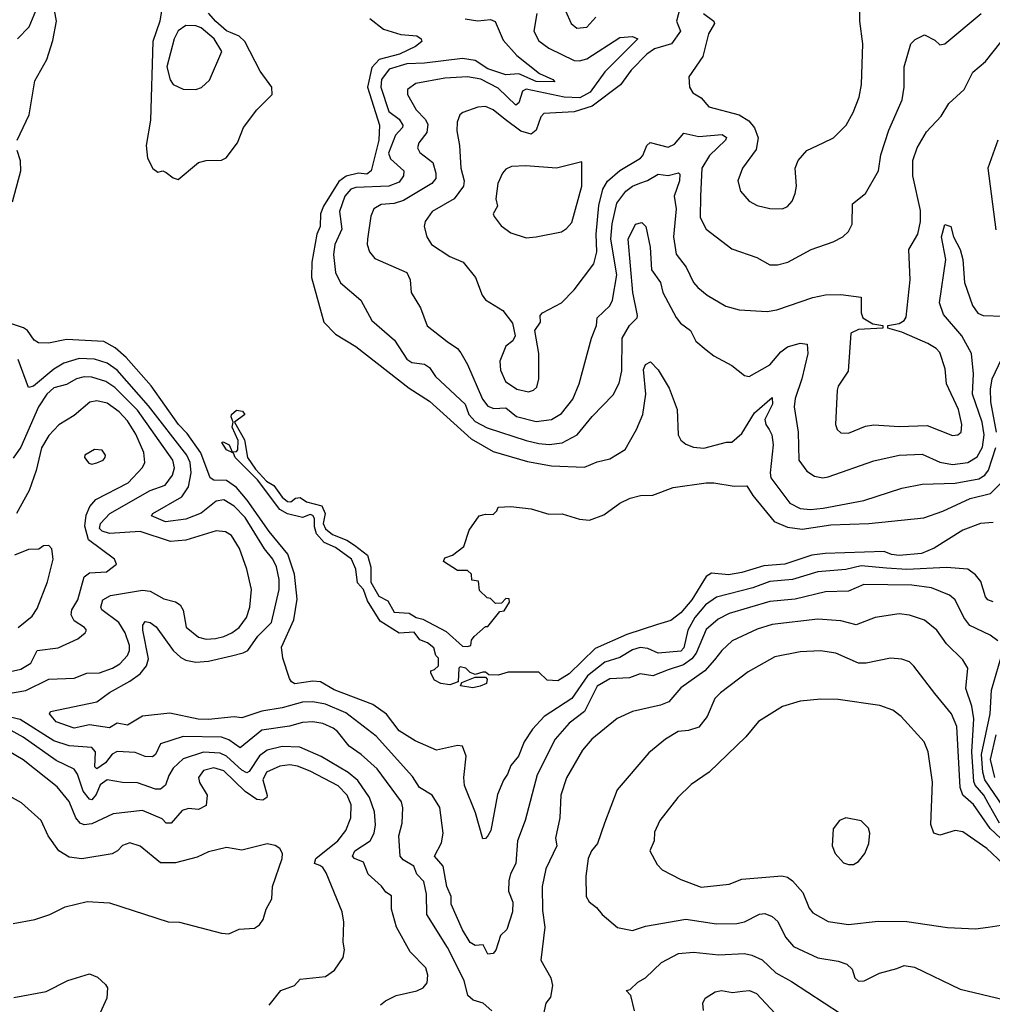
# Model space of a CAD drawing. Extents: x 1552294 to 1694791, y 811929 to 917222.
# Tile 309 of 643: x 1604141 to 1607972, y 899491 to 903370. Entities that reach past the tile are written whole.
import ezdxf

# ---------------------------------------------------------------- set-up
doc = ezdxf.new("R2010")
doc.units = 0

msp = doc.modelspace()

# ---------------------------------------------------------------- linework, layer by layer
at = {"layer": '0CON10XD'}
for points in [[(1604131.5, 903295), (1604177.5, 903342.5), (1604204.5, 903405.5), (1604203.2, 903445), (1604177, 903535), (1604178.9, 903555), (1604223.1, 903586.9), (1604344.5, 903635), (1604361.4, 903655), (1604335, 903666.1), (1604265, 903656.4), (1604195, 903656.5), (1604170.8, 903670.8), (1604142.9, 903712.9), (1604032.5, 903747.5)], [(1604131.1, 902895), (1604177.7, 902995), (1604200.9, 903129.1), (1604247.3, 903212.8), (1604271.1, 903288.9), (1604285.3, 903365), (1604271, 903445)], [(1604705.8, 903445), (1604692.2, 903365), (1604664.5, 903285), (1604655.4, 902975), (1604638.3, 902875), (1604644.4, 902825), (1604665, 902784.5), (1604685, 902770), (1604705, 902774.2), (1604718.2, 902768.2), (1604745, 902746.7), (1604765, 902741.1), (1604845, 902807.1), (1604875, 902815.7), (1604935, 902816.2), (1604954.1, 902825.9), (1604998, 902885), (1605022, 902945), (1605074.6, 903015.4), (1605135.4, 903075), (1605133.6, 903105), (1605087.3, 903167.3), (1605028.1, 903285), (1605005.1, 903305.1), (1604955, 903325.9), (1604913.3, 903363.3), (1604885, 903396.2)], [(1606740.7, 903415), (1606728, 903365), (1606743.2, 903325), (1606708.2, 903275), (1606641.1, 903255), (1606611.3, 903235), (1606548.8, 903171.2), (1606506.5, 903113.5), (1606395, 903030.2), (1606325, 903007), (1606205, 903000.9), (1606192.9, 902987.1), (1606175, 902934.4), (1606155, 902919.4), (1606115, 902931.1), (1606053, 902977), (1606005, 903015.3), (1605975, 903028.2), (1605945, 903025.5), (1605886.7, 903005), (1605874.6, 902995.4), (1605863.4, 902966.6), (1605862.9, 902932.9), (1605873.3, 902875), (1605878.4, 902785), (1605891.7, 902735), (1605889, 902715), (1605851.8, 902665), (1605765, 902614.4), (1605738.1, 902575), (1605734.3, 902555), (1605744.4, 902515), (1605763.3, 902485), (1605835, 902437.5), (1605887.5, 902415), (1605935.8, 902355), (1605962, 902285), (1605975, 902266.7), (1606044.2, 902224.2), (1606081.2, 902175), (1606092.5, 902125), (1606082.5, 902105), (1606055.9, 902084.1), (1606032.2, 902025), (1606035, 901990), (1606054.5, 901945), (1606098.6, 901915), (1606145, 901903.8), (1606165, 901910.6), (1606177.6, 901922.4), (1606185.4, 901954.6), (1606185.7, 902055), (1606170, 902145), (1606191.7, 902178.3), (1606191.2, 902205), (1606200, 902215), (1606275, 902254.4), (1606325, 902305.8), (1606402, 902408), (1606413.8, 902455), (1606410.7, 902525), (1606421.6, 902638.4), (1606438, 902702), (1606456.2, 902733.8), (1606505, 902776.4), (1606585.4, 902825), (1606595.3, 902835), (1606610.5, 902875), (1606623.5, 902886.5), (1606695, 902867.6), (1606720.1, 902879.9), (1606756.5, 902923.5), (1606815, 902910), (1606907.8, 902917.8), (1606925, 902906), (1606920.9, 902895), (1606857.9, 902835), (1606827.6, 902785), (1606821.9, 902675), (1606821.4, 902591.4), (1606845, 902544.4), (1606945, 902467.5), (1607043.6, 902433.6), (1607095, 902404.4), (1607125, 902404.4), (1607166.2, 902415), (1607258, 902465), (1607345, 902495.5), (1607382.5, 902515), (1607404.7, 902535.3), (1607420, 902565), (1607421.4, 902645), (1607471.9, 902685), (1607523.2, 902775), (1607532.7, 902837.3), (1607564, 902935), (1607617.1, 903055), (1607624.6, 903105), (1607623.8, 903185), (1607650, 903275), (1607667.4, 903292.6), (1607705, 903310), (1607745, 903289.4), (1607765, 903271.4), (1607784.6, 903275.4), (1607927.3, 903395)], [(1606290.4, 903405), (1606312.2, 903355), (1606335, 903337.1), (1606375, 903341.1), (1606409.7, 903380.3)], [(1606833.9, 903395), (1606874.5, 903365), (1606877.5, 903355), (1606853.3, 903315), (1606831.1, 903225), (1606776.2, 903145), (1606778.8, 903105), (1606791.7, 903081.7), (1606825, 903062.5), (1606855, 903027.1), (1606975, 902995.9), (1607012.3, 902972.3), (1607034.4, 902944.4), (1607048.7, 902905), (1607041.5, 902858.5), (1606988.1, 902785), (1606968.6, 902735), (1606979.4, 902695), (1607014.2, 902655), (1607045, 902638.1), (1607095, 902626.9), (1607145, 902624.4), (1607165, 902634.2), (1607182.9, 902655), (1607195.7, 902685), (1607200, 902715), (1607195.7, 902785), (1607207.5, 902815), (1607241.2, 902855), (1607305, 902885.7), (1607345.4, 902904.6), (1607395.4, 902954.6), (1607423.3, 903005), (1607446.5, 903065), (1607456.7, 903115), (1607461.1, 903275), (1607449.6, 903365), (1607450, 903415)], [(1605895, 903373.2), (1605944.8, 903365.3), (1605995, 903370.4), (1606013.3, 903363.3), (1606045, 903290), (1606098.9, 903228.9), (1606187.9, 903157.9), (1606240, 903135), (1606248, 903125), (1606175, 903127.4), (1606106.4, 903156.4), (1606055, 903152.5), (1605985, 903176.6), (1605935, 903209.2), (1605885, 903217.3), (1605735, 903198.8), (1605665, 903196.9), (1605596.6, 903175), (1605565.2, 903135), (1605563.4, 903105), (1605595, 903008.1), (1605635, 902978.9), (1605650, 902955), (1605648.2, 902945), (1605621.1, 902915), (1605593.8, 902845), (1605601.5, 902821.5), (1605653.2, 902775), (1605652.5, 902755), (1605635, 902730.3), (1605595.1, 902714.9), (1605465, 902709.6), (1605445, 902702.1), (1605420.8, 902675), (1605400.8, 902615), (1605409.8, 902545), (1605382.3, 902485), (1605376.1, 902445), (1605384.8, 902374.8), (1605403.9, 902333.9), (1605484.7, 902264.7), (1605527.1, 902185), (1605617.2, 902107.2), (1605665, 902032.4), (1605685, 902020), (1605735, 902013.3), (1605755, 902000), (1605778.8, 901965), (1605894.8, 901855), (1605909.6, 901815), (1605935, 901787.6), (1605982.1, 901762.1), (1606135, 901712.5), (1606185, 901699.8), (1606226.7, 901696.7), (1606277, 901703), (1606335.8, 901734.2), (1606395, 901806.5), (1606477.6, 901892.4), (1606502, 901938), (1606513, 901987), (1606513.8, 902115), (1606542, 902165), (1606572.3, 902195), (1606574.7, 902205), (1606555.7, 902295), (1606537.2, 902505), (1606566.2, 902565), (1606591.7, 902571.7), (1606607.5, 902555), (1606623.6, 902473.6), (1606629.8, 902385), (1606664.7, 902335), (1606674.3, 902295), (1606726.4, 902196.4), (1606743.5, 902175), (1606782.5, 902145), (1606804.1, 902104.1), (1606845, 902070), (1606875, 902045.6), (1606945, 902007.1), (1606995, 901968), (1607014.1, 901964.1), (1607095, 902010.5), (1607138.2, 902061.8), (1607165, 902081.2), (1607215, 902096.1), (1607242.1, 902092.1), (1607245.3, 902055), (1607221.2, 901955), (1607195, 901877.5), (1607191.7, 901845), (1607206.6, 901745), (1607209.6, 901635), (1607241.5, 901591.5), (1607271.7, 901571.7), (1607304.6, 901564.6), (1607325, 901568.5), (1607505, 901632.3), (1607605, 901654.1), (1607695, 901658.1), (1607765, 901626.3), (1607815, 901618.1), (1607875, 901625.7), (1607911.8, 901648.2), (1607933.4, 901686.6), (1607939.1, 901735), (1607931.8, 901785), (1607892.9, 901895), (1607898, 901975), (1607890, 902055), (1607851.8, 902125), (1607779, 902209), (1607763.1, 902255), (1607788.1, 902425), (1607770.9, 902515), (1607785, 902563.3), (1607808, 902555), (1607818.6, 902515), (1607845.3, 902465.3), (1607855.3, 902425), (1607862.2, 902335), (1607893.9, 902243.9), (1607915, 902213.5), (1607935, 902204.7), (1608015, 902201.6)], [(1605519.4, 903375), (1605573.1, 903333.1), (1605641.9, 903311.9), (1605705, 903307.3), (1605722.5, 903295), (1605724, 903285), (1605700, 903265), (1605637.2, 903235), (1605556.9, 903213.1), (1605527.8, 903182.2), (1605510.1, 903105), (1605557.4, 902955), (1605555.2, 902895.2), (1605525, 902774.5), (1605507.8, 902762.2), (1605475, 902765.1)], [(1606178.2, 903395), (1606166.3, 903325), (1606185, 903287.3), (1606225, 903258.1), (1606325, 903209.7), (1606345, 903207.9), (1606375, 903216), (1606505, 903300), (1606554.7, 903304.7), (1606575.4, 903295.4), (1606444.9, 903165.1), (1606387.7, 903085), (1606347.2, 903062.8), (1606285, 903064.5), (1606135, 903096.9), (1606121.4, 903088.6), (1606107.1, 903042.9), (1606095, 903033.8), (1606025, 903100.8), (1605956.6, 903136.6), (1605905, 903145.6), (1605815, 903139.6), (1605701.1, 903118.9), (1605667.8, 903095), (1605668.2, 903075), (1605702.3, 903015), (1605737.8, 902977.8), (1605748, 902958), (1605744.8, 902925.2), (1605712.7, 902885), (1605707.7, 902865), (1605717.1, 902847.1), (1605767.6, 902807.6), (1605779.7, 902765), (1605779.1, 902745), (1605764.5, 902725.5), (1605651.9, 902658.1), (1605615, 902646.7), (1605565, 902642), (1605535, 902625.5), (1605523.2, 902596.8), (1605510.4, 902505), (1605509.4, 902485), (1605518.6, 902455), (1605538.9, 902428.9), (1605665, 902374), (1605678.1, 902345), (1605682.9, 902295), (1605719.6, 902235), (1605745, 902164.3), (1605825, 902102.7), (1605864.7, 902074.7), (1605878.1, 902058.1), (1605905, 902011.9), (1605963.8, 901875), (1605985, 901847.1), (1606008.1, 901838.1), (1606055, 901841), (1606096.9, 901806.9), (1606175, 901787.6), (1606234.8, 901795.2), (1606275, 901818.2), (1606320, 901875), (1606344.6, 901935), (1606393.1, 902115), (1606412.9, 902165), (1606415.5, 902195), (1606465, 902242.5), (1606475.3, 902264.7), (1606493.2, 902365), (1606469.5, 902505), (1606474.4, 902565.6), (1606492.9, 902647.1), (1606528, 902695), (1606555, 902714.8), (1606583.9, 902726.1), (1606613.8, 902736.2), (1606655, 902761.6), (1606695, 902756.8), (1606735, 902766.4), (1606741.1, 902761.1), (1606738.9, 902735), (1606718, 902675), (1606726.2, 902625), (1606715.3, 902515.3), (1606725.9, 902445.9), (1606765.8, 902395.8), (1606794.4, 902335), (1606811.9, 902315), (1606848.6, 902285), (1606922, 902242), (1606975, 902226.7), (1607085, 902220.9), (1607122.9, 902227.1), (1607265, 902275.6), (1607315, 902285.6), (1607375, 902287.1), (1607455, 902276.7), (1607454.4, 902215), (1607461.4, 902195), (1607501.5, 902171.5), (1607540, 902165), (1607540, 902155), (1607445, 902149.4), (1607414.4, 902135.6), (1607403.3, 901985), (1607365, 901926.7), (1607360.5, 901910.5), (1607353.5, 901775), (1607360, 901755), (1607375, 901742.9), (1607405, 901741.5), (1607471.5, 901768.5), (1607505.4, 901774.6), (1607605, 901767.2), (1607715, 901771.1), (1607815, 901731.8), (1607836.1, 901733.9), (1607848.9, 901745), (1607851.5, 901775), (1607838.9, 901835), (1607791.2, 901935), (1607786.1, 901995), (1607765, 902059.2), (1607750.8, 902075), (1607718, 902095), (1607615, 902139.6), (1607560, 902155), (1607560, 902165), (1607605, 902172.7), (1607624.4, 902185), (1607632.3, 902197.7), (1607648.5, 902345), (1607643.1, 902465), (1607678.8, 902525), (1607688.7, 902575), (1607688.8, 902618.8), (1607658, 902755), (1607658.9, 902815), (1607675, 902865.8), (1607711.7, 902928.3), (1607769.8, 902990.2), (1607799.8, 903040.2), (1607860.6, 903095), (1607895, 903164), (1607945, 903206), (1608035, 903320)], [(1604835, 903094.6), (1604856.7, 903103.2), (1604888.1, 903131.9), (1604937.5, 903245), (1604906.2, 903295), (1604855, 903337.6), (1604835, 903345.9), (1604795, 903347.2), (1604765, 903325.8), (1604748.8, 903295), (1604720.3, 903185), (1604733.3, 903133.3), (1604744.6, 903114.6), (1604785, 903097.1), (1604835, 903094.6)], [(1607993.1, 902895), (1607954, 902785), (1607985, 902542.5)], [(1604112.7, 902652.7), (1604145.6, 902775), (1604144.3, 902814.3), (1604130.8, 902855)], [(1606135, 902511.1), (1606175, 902514.4), (1606275, 902534.4), (1606295, 902546.9), (1606315, 902571.4), (1606355.3, 902715), (1606355, 902810), (1606255, 902785.6), (1606134.5, 902794.5), (1606077.6, 902792.4), (1606055, 902780.8), (1606041.9, 902765), (1606024.4, 902725), (1606015.5, 902665), (1606022, 902635), (1606006.2, 902605), (1606010, 902595), (1606037.4, 902557.4), (1606075, 902530), (1606135, 902511.1)], [(1605475, 902765.1), (1605426.5, 902753.5), (1605397.3, 902732.7), (1605336.7, 902635), (1605325.1, 902605), (1605324.3, 902555), (1605311.6, 902525), (1605291.5, 902415), (1605289.6, 902355), (1605338.8, 902178.8), (1605385, 902131.2), (1605465, 902083.2), (1605675, 901918.9), (1605755, 901867.3), (1605918.8, 901718.8), (1606005, 901668.9), (1606140.7, 901629.3), (1606235, 901612.7), (1606365, 901606.5), (1606415, 901628), (1606465, 901640), (1606525, 901677.1), (1606570, 901755), (1606595, 901814.2), (1606607.4, 901895), (1606598.2, 901991.8), (1606605, 902011.2), (1606625, 902022.5), (1606655, 901991.2), (1606698.6, 901918.6), (1606730.9, 901835), (1606734.6, 901734.6), (1606745, 901714), (1606765, 901697.5), (1606795, 901685.7), (1606835, 901681.5), (1606924.5, 901705.5), (1606945, 901705.7), (1606985, 901739.4), (1607035, 901821.2), (1607105, 901881.4), (1607106.2, 901855), (1607076, 901795), (1607079.6, 901775), (1607092.7, 901755), (1607102.9, 901735), (1607108.7, 901695), (1607096.2, 901585), (1607099.5, 901565), (1607174.6, 901465), (1607214.4, 901444.4), (1607255, 901440.4), (1607305, 901445.6), (1607465, 901475.3), (1607615, 901524.6), (1607695, 901539.7), (1607825, 901544.4), (1607918.6, 901561.4), (1607942.1, 901575), (1607957.2, 901595), (1607985.8, 901685)], [(1607975, 901077.1), (1607954.1, 901084.1), (1607945, 901096.2), (1607926.6, 901156.6), (1607905, 901182.7), (1607875, 901205.5), (1607791.5, 901211.5), (1607635, 901204), (1607555, 901209.4), (1607455, 901218.5), (1607395, 901203.7), (1607285, 901194.4), (1607185, 901164.1), (1607095, 901156.3), (1607028.5, 901131.5), (1606885, 901094.4), (1606842.4, 901065), (1606800.4, 901015), (1606771.9, 900965), (1606756.8, 900895), (1606745, 900881.7), (1606655, 900874.8), (1606615, 900893.3), (1606585, 900896.8), (1606555, 900887.6), (1606505, 900857.8), (1606445, 900839.4), (1606377.2, 900785), (1606315, 900695.3), (1606206.5, 900625), (1606160.8, 900575), (1606127.5, 900525), (1606105, 900467.8), (1606075, 900432.2), (1606062.3, 900397.8), (1606045.8, 900374.2), (1606022.4, 900317.6), (1605995.8, 900175.8), (1605985, 900154.2), (1605975, 900144), (1605965, 900143.3), (1605935.5, 900245.5), (1605892.7, 900352.7), (1605890.4, 900385), (1605898.8, 900468.8), (1605885, 900507.5), (1605865, 900511.1), (1605782.4, 900492.4), (1605698.5, 900528.5), (1605635, 900568.2), (1605585, 900633.4), (1605531.5, 900671.5), (1605379.5, 900729.5), (1605325, 900761), (1605295, 900764.3), (1605225, 900753.5), (1605211.4, 900761.4), (1605204, 900775), (1605177, 900855), (1605172.3, 900897.7), (1605221, 901005), (1605233, 901087), (1605222.9, 901185), (1605196.4, 901265), (1605123.2, 901353.2), (1605036.9, 901476.9), (1604995, 901526.8), (1604955, 901554.2), (1604905.6, 901555.6), (1604890.5, 901565), (1604853.6, 901663.6), (1604800.2, 901740.2), (1604766, 901775), (1604658, 901928), (1604559.7, 902039.7), (1604517.1, 902077.1), (1604472.7, 902102.7), (1604325, 902110), (1604254.2, 902095.8), (1604215, 902097.1), (1604198.1, 902108.1), (1604171.4, 902145), (1604155.8, 902155.8), (1604055, 902188.6)], [(1607993.3, 900923.3), (1607962.5, 900945), (1607882.9, 900982.9), (1607859.2, 901015), (1607825, 901084.4), (1607802.8, 901102.8), (1607732.1, 901132.1), (1607655, 901141.7), (1607465, 901144.3), (1607405, 901118.2), (1607315, 901116.2), (1607195, 901086.8), (1607095, 901078.5), (1606935, 901030.5), (1606892, 901008), (1606845, 900967.2), (1606805.1, 900874.9), (1606788.5, 900851.5), (1606755, 900827.9), (1606695, 900808), (1606635, 900784.7), (1606585, 900792.5), (1606543.1, 900776.9), (1606465, 900773.5), (1606415, 900744.1), (1606365.7, 900644.3), (1606305, 900598.9), (1606250.2, 900535), (1606179.1, 900395), (1606132.2, 900215), (1606101.8, 900135), (1606095.4, 900045), (1606074.1, 900005), (1606067, 899977), (1606066.4, 899936.4), (1606082.6, 899892.6), (1606082.3, 899855), (1606059.5, 899785), (1606035, 899761.4), (1606016.1, 899703.9), (1606005, 899690.8), (1605985, 899688.5), (1605966.2, 899725), (1605935, 899722.9), (1605915, 899733.8), (1605884.2, 899784.2), (1605840.4, 899885), (1605840.6, 899915), (1605823.1, 899955), (1605808.3, 900035), (1605774.6, 900075), (1605802.4, 900127.6), (1605808.3, 900165), (1605795, 900265.7), (1605765.3, 900315.3), (1605715, 900344.6), (1605688.1, 900388.2), (1605545, 900547.8), (1605425, 900638.8), (1605345, 900673.5), (1605295, 900682.3), (1605255, 900680.7), (1605175, 900658.3), (1605095, 900646.4), (1605015, 900620), (1604985, 900623), (1604885, 900612.4), (1604844, 900614), (1604731.5, 900638.5), (1604625, 900626.2), (1604565, 900590), (1604525, 900598), (1604495, 900579.6), (1604415, 900592.1), (1604355, 900579), (1604285, 900603.6), (1604257.5, 900635), (1604262, 900645), (1604445, 900682.2), (1604495, 900719.8), (1604575, 900763.5), (1604615, 900792.5), (1604640.2, 900825), (1604647.6, 900852.4), (1604625.3, 900964.7), (1604626, 900984), (1604635, 900998.5), (1604655, 900995.3), (1604678.5, 900978.5), (1604745, 900885.3), (1604775, 900856.7), (1604795, 900847.1), (1604835, 900838.7), (1604885, 900842.3), (1604975, 900864), (1605021.2, 900875), (1605038.7, 900885), (1605078.6, 900941.4), (1605132.5, 900995), (1605162.1, 901125), (1605162.6, 901165), (1605152, 901215), (1605137.7, 901245), (1605105.4, 901285.4), (1605028.9, 901408.9), (1604985, 901453.2), (1604945, 901478.1), (1604915, 901473.6), (1604855, 901425.7), (1604795, 901402), (1604715, 901392.2), (1604659.2, 901415), (1604665.6, 901425), (1604779.3, 901490.7), (1604805, 901529.5), (1604816.6, 901585), (1604812.3, 901625), (1604799.4, 901655), (1604648.6, 901848.6), (1604525, 901989.3), (1604485, 902017.4), (1604435, 902033.2), (1604374.5, 902035.5), (1604315, 902016.7), (1604275, 901993.3), (1604195, 901926.2), (1604175, 901920.6), (1604135, 902031.3)], [(1607988.4, 901745), (1607966.1, 901865), (1607964, 901915), (1607971.4, 901955), (1608009.4, 902035)], [(1603995, 900698.9), (1604165, 900726.6), (1604255, 900771.6), (1604355, 900775.3), (1604405, 900796.1), (1604455, 900796.8), (1604506.7, 900815), (1604535, 900832.2), (1604565.3, 900865), (1604573.2, 900885), (1604572.9, 900905), (1604555.7, 900955), (1604531.1, 900995), (1604464.8, 901044.8), (1604460, 901055), (1604468.8, 901085), (1604498.6, 901101.4), (1604625, 901122.2), (1604655, 901118.4), (1604709, 901089), (1604755, 901076.5), (1604772.9, 901065), (1604785, 901043.8), (1604797, 900977), (1604845, 900936.8), (1604875, 900928.8), (1604911.8, 900931.8), (1604945, 900939.5), (1604975.6, 900955), (1605004.8, 900975.2), (1605033.9, 901015), (1605046.5, 901055), (1605053.3, 901125), (1605035.9, 901205), (1605006.8, 901286.8), (1604975, 901337.9), (1604951.9, 901351.9), (1604915, 901356.7), (1604795, 901319.4), (1604735, 901314.3), (1604615, 901354.1), (1604495, 901346.4), (1604465, 901354.8), (1604454.8, 901365), (1604458.7, 901385), (1604495.4, 901424.6), (1604654.3, 901515.7), (1604713.5, 901536.5), (1604742.6, 901575), (1604750, 901605), (1604743.8, 901635), (1604605, 901832.1), (1604515, 901920.6), (1604480.4, 901945), (1604425, 901961.6), (1604395, 901962.5), (1604365, 901955.2), (1604325, 901933.3), (1604275, 901919.7), (1604248.1, 901895), (1604215, 901844.6), (1604145, 901685.8), (1604115, 901642.5)], [(1604050.1, 900789.9), (1604145, 900811.8), (1604184.8, 900835.2), (1604210, 900885), (1604292, 900895), (1604369.6, 900930.4), (1604398.8, 900955), (1604403.8, 900965), (1604396, 900975), (1604355, 901002.3), (1604342.9, 901025), (1604345.8, 901045), (1604370, 901085), (1604394.8, 901175), (1604415, 901190.3), (1604482, 901195), (1604522, 901225), (1604513.8, 901245), (1604411.4, 901321.4), (1604397, 901375), (1604402.6, 901417.4), (1604417.3, 901452.7), (1604440.3, 901479.7), (1604568.2, 901545), (1604625, 901605.6), (1604634.1, 901625.9), (1604629.8, 901665), (1604597.5, 901737.5), (1604565, 901790), (1604532, 901825), (1604485, 901859.4), (1604445, 901868.7), (1604417.3, 901862.7), (1604355, 901810.4), (1604295, 901773.6), (1604255, 901732.5), (1604226.9, 901683.1), (1604206.1, 901593.9), (1604178, 901515), (1604128.1, 901425)], [(1607975, 901388.9), (1607924.8, 901385.2), (1607855, 901359), (1607742.2, 901287.8), (1607692.4, 901267.6), (1607605, 901259.6), (1607575, 901263.2), (1607545, 901275.3), (1607312.6, 901267.4), (1607260.2, 901259.8), (1607153.8, 901225), (1607071.4, 901218.6), (1606985, 901191.6), (1606932.9, 901182.9), (1606865, 901189.2), (1606845, 901175.9), (1606788.5, 901085), (1606745, 901033.5), (1606705, 901002.9), (1606652.7, 900987.2), (1606532, 900948), (1606407.1, 900892.9), (1606305, 900793.1), (1606260, 900765), (1606218.3, 900768.3), (1606185, 900800), (1606065, 900800), (1606025, 900787.5), (1605988.3, 900788.3), (1605975, 900800), (1605965, 900800), (1605935, 900790), (1605915, 900797.5), (1605897.5, 900815), (1605875, 900820), (1605870, 900815), (1605868.3, 900761.7), (1605835, 900750), (1605800, 900755), (1605775, 900767.5), (1605760, 900795), (1605760, 900805), (1605775, 900810), (1605790, 900825), (1605790, 900855), (1605780, 900865), (1605772.5, 900895), (1605747.5, 900915), (1605716.7, 900926.7), (1605695, 900956.6), (1605635, 900953.3), (1605561, 901001), (1605510.3, 901080.3), (1605494.6, 901125), (1605471.7, 901151.7), (1605464.6, 901205), (1605447.5, 901245), (1605385, 901290.7), (1605340.2, 901310.2), (1605309.6, 901345), (1605302.1, 901372.1), (1605301.9, 901405), (1605295, 901416.9), (1605285, 901420.5), (1605255, 901408.2), (1605195, 901422.9), (1605165, 901440.6), (1605076.7, 901556.7), (1604989.3, 901645), (1604982.5, 901662.5), (1604955, 901675.8), (1604937.5, 901705), (1604942.5, 901707.5), (1604965.6, 901695), (1604977, 901667), (1604995, 901668.9), (1605000, 901675), (1605001.8, 901711.8), (1604977.3, 901765), (1604982, 901785), (1604973.8, 901805), (1604975.5, 901815), (1604995, 901831.2), (1605018.1, 901828.1), (1605027.5, 901815), (1604987.1, 901785), (1605026.8, 901715), (1605038, 901645), (1605069.7, 901599.7), (1605112.3, 901552.3), (1605141.5, 901535), (1605175, 901488.9), (1605195, 901471.5), (1605209.1, 901470.9), (1605226.7, 901485), (1605245, 901488.2), (1605270.7, 901470.7), (1605330.6, 901455), (1605343.6, 901425), (1605336.1, 901385), (1605344.8, 901364.8), (1605372.2, 901342.2), (1605429.5, 901319.5), (1605459.9, 901299.9), (1605510, 901260), (1605523.6, 901213.6), (1605524.1, 901154.1), (1605555, 901099.5), (1605590.1, 901080.1), (1605615, 901035.4), (1605675, 901032.5), (1605702.9, 901015), (1605728.3, 901008.3), (1605820, 900960), (1605885, 900902.2), (1605905, 900900.8), (1605917.5, 900905), (1605920, 900925), (1605930.7, 900939.3), (1605975, 900980), (1605985, 900980), (1606031.7, 901038.3), (1606048.3, 901041.7), (1606070, 901075), (1606068.3, 901088.3), (1606055, 901090), (1606038.3, 901071.7), (1606015, 901070), (1605995, 901090), (1605981.7, 901091.7), (1605951.7, 901121.7), (1605948.3, 901158.3), (1605921.7, 901161.7), (1605920, 901185), (1605905, 901200), (1605865, 901200), (1605810, 901235), (1605815, 901250), (1605845, 901260), (1605890, 901295), (1605911.7, 901358.3), (1605950, 901415), (1605975, 901422.5), (1606005, 901420), (1606020, 901435), (1606025, 901450), (1606075, 901452.5), (1606155, 901443.3), (1606225, 901422.5), (1606277, 901423), (1606345, 901402), (1606385, 901398.6), (1606441.3, 901418.7), (1606505, 901465.8), (1606545, 901485.6), (1606585.8, 901495.8), (1606635, 901496.2), (1606715, 901527.2), (1606845, 901545.4), (1606875, 901546), (1606955, 901532.5), (1607005, 901533.8), (1607028.6, 901495), (1607112.8, 901392.8), (1607165, 901370.3), (1607222.3, 901362.3), (1607335, 901380), (1607485, 901385.3), (1607702.5, 901407.5), (1607776.6, 901433.4), (1607885, 901484.2), (1607965, 901503.5), (1608005, 901544.6)], [(1604425, 901619.2), (1604445, 901624.2), (1604470, 901635), (1604478, 901645), (1604479.2, 901655), (1604465, 901674), (1604435, 901676.7), (1604396.7, 901655), (1604396.2, 901645), (1604412.7, 901622.7), (1604425, 901619.2)], [(1604134.4, 900975), (1604189.9, 901020.1), (1604209.5, 901050.5), (1604250, 901155), (1604272, 901245), (1604267.5, 901285), (1604255, 901298.8), (1604235, 901297.5), (1604215.7, 901284.3), (1604175, 901282.9), (1604119.8, 901260.2)], [(1608000.3, 900205), (1607955, 900282.8), (1607938.6, 900315), (1607903.7, 900353.7), (1607898.5, 900368.5), (1607891.1, 900485), (1607898.9, 900615), (1607890.4, 900665), (1607866.7, 900735), (1607874.5, 900815), (1607855, 900847.8), (1607791.4, 900911.4), (1607753.6, 900965), (1607705, 901004.5), (1607645, 901024.6), (1607605, 901029.2), (1607510, 901015), (1607435, 900986.1), (1607375, 901001.6), (1607285, 901007.9), (1607105, 900986.8), (1607045, 900968.2), (1606947.2, 900922.8), (1606906.5, 900885), (1606878, 900848), (1606839.1, 900805), (1606745, 900737.8), (1606697.8, 900682.2), (1606665, 900668.8), (1606555, 900644.6), (1606493.5, 900616.5), (1606394.4, 900535), (1606357.6, 900492.4), (1606295, 900382.9), (1606272.7, 900315), (1606267.6, 900225), (1606251.2, 900145), (1606256.2, 900115), (1606213.3, 900025), (1606199.1, 899955), (1606200, 899860), (1606208.5, 899795), (1606193.5, 899665), (1606232.5, 899595), (1606238.8, 899565), (1606231.7, 899518.3), (1606213.3, 899495), (1606200, 899435)], [(1608045.4, 900105.4), (1607963.4, 900183.4), (1607898, 900278), (1607855.2, 900315.2), (1607845.2, 900345.2), (1607831.9, 900585), (1607810.9, 900635), (1607744.8, 900714.8), (1607663.1, 900823.1), (1607645, 900839.5), (1607615, 900850), (1607570, 900855), (1607475, 900834.6), (1607445, 900834.6), (1607355, 900874.6), (1607295, 900884), (1607215, 900878.9), (1607115, 900859.2), (1607009.6, 900800.4), (1606901.5, 900718.5), (1606878.6, 900695), (1606848.9, 900625), (1606815, 900582.1), (1606775, 900569.1), (1606734.3, 900565), (1606684.4, 900535.6), (1606618.3, 900481.7), (1606493.8, 900336.2), (1606443.8, 900205), (1606416, 900124), (1606392.9, 900095), (1606379.5, 900065), (1606370, 899995), (1606372, 899915), (1606384, 899895), (1606412.6, 899872.6), (1606434.6, 899844.6), (1606495, 899793.8), (1606555, 899781.4), (1606605, 899798.9), (1606765, 899826.3), (1606885, 899808.2), (1606965, 899809.7), (1606995, 899816.1), (1607055, 899845.9), (1607075, 899848), (1607105, 899837.3), (1607126.9, 899816.9), (1607157.1, 899755), (1607188.8, 899718.8), (1607285, 899673.9), (1607365, 899660.7), (1607398.5, 899648.5), (1607419.5, 899629.5), (1607430, 899595), (1607445, 899582.5), (1607467, 899583), (1607527, 899613), (1607595, 899631.4), (1607625, 899643.1), (1607665, 899636.5), (1607845, 899550.6), (1608015, 899510)], [(1608015, 900266.9), (1607941.6, 900375), (1607933.6, 900405), (1607928.8, 900475), (1607963, 900635), (1607968.1, 900728.1), (1608005.3, 900855)], [(1605925, 900737.5), (1605877.5, 900745), (1605881.7, 900758.3), (1605935, 900780), (1605975, 900780), (1605981.7, 900771.7), (1605978.8, 900755), (1605955, 900744.4), (1605925, 900737.5)], [(1608013.8, 900043.8), (1607949.5, 900105), (1607855, 900170.9), (1607825, 900175.5), (1607765, 900157.8), (1607740.8, 900165), (1607729.6, 900199.6), (1607735.4, 900365.4), (1607719.5, 900485), (1607702.9, 900525), (1607612, 900625), (1607579.7, 900649.7), (1607528.3, 900668.3), (1607365, 900691.2), (1607296.4, 900693.6), (1607215, 900685.8), (1607145, 900664.4), (1607050, 900605), (1607001.4, 900545), (1606855.7, 900405), (1606785, 900356.9), (1606732.9, 900305), (1606661.4, 900215), (1606641.1, 900168.9), (1606639.4, 900135), (1606622.5, 900095), (1606651.1, 900041.1), (1606671.1, 900021.1), (1606745, 899981.9), (1606825, 899951.9), (1606935, 899964.5), (1606985, 899983.6), (1607143.1, 899996.9), (1607165, 899992.1), (1607185, 899977.5), (1607225, 899931.1), (1607249.8, 899869.7), (1607265, 899850.5), (1607325, 899817.1), (1607405.4, 899805.4), (1607522.2, 899817.8), (1607635, 899817.3), (1607795, 899793.6), (1607905, 899788.5)], [(1606000, 899465), (1605966.7, 899495), (1605926.4, 899506.4), (1605906, 899525), (1605890.8, 899585), (1605826.1, 899715), (1605744.1, 899844.1), (1605742.5, 899925), (1605731.9, 899975), (1605705, 900003.5), (1605693.2, 900035), (1605650.6, 900060.6), (1605639.1, 900075), (1605634.6, 900154.6), (1605646.6, 900205), (1605649.8, 900265), (1605645, 900288.1), (1605548.2, 900418.2), (1605485.6, 900475.6), (1605437.9, 900507.9), (1605391.8, 900565), (1605375, 900579.2), (1605335, 900596.6), (1605295, 900604.2), (1605255, 900601.1), (1605203.4, 900586.6), (1605095, 900571), (1605009.3, 900500.7), (1604965, 900533.2), (1604935, 900543.8), (1604784, 900546), (1604695, 900517.1), (1604675.5, 900475), (1604663.8, 900466.2), (1604635, 900467.5), (1604595, 900482.5), (1604525, 900486.9), (1604505, 900475.7), (1604478.3, 900441.7), (1604445, 900418.1), (1604437, 900427), (1604438.8, 900485), (1604425, 900502.4), (1604335, 900509.4), (1604275, 900528.9), (1604142.4, 900612.4), (1604035, 900638.5)], [(1605561.7, 899488.3), (1605582, 899505), (1605624, 899525), (1605705, 899543.8), (1605729.4, 899555), (1605745.5, 899575), (1605748.2, 899605), (1605740, 899635), (1605678.1, 899698.1), (1605624.4, 899795), (1605604.6, 899865), (1605605, 899917.5), (1605582.6, 899932.6), (1605566, 899956), (1605513.5, 900003.5), (1605495, 900050.6), (1605460, 900065), (1605451.8, 900075), (1605460.5, 900095), (1605520.5, 900135), (1605536.3, 900165), (1605542.6, 900197.4), (1605538.5, 900248.5), (1605518.3, 900305), (1605472.1, 900372.1), (1605434.2, 900404.2), (1605327.5, 900467.5), (1605243.5, 900503.5), (1605175, 900506.3), (1605115, 900492), (1605085, 900470), (1605045, 900408.1), (1605035, 900402.4), (1605015, 900412.8), (1604955, 900468.2), (1604930.1, 900480.1), (1604865, 900484.8), (1604785, 900458), (1604745, 900421.2), (1604727.5, 900392.5), (1604715, 900354.6), (1604695, 900337.8), (1604675, 900338.5), (1604605, 900363.7), (1604545, 900364.5), (1604485, 900374.7), (1604457, 900355), (1604442.2, 900317.8), (1604425, 900296.9), (1604415, 900299.3), (1604390.8, 900330.8), (1604367.9, 900397.9), (1604355, 900416.7), (1604285, 900451.6), (1604155, 900543.3), (1604095, 900575.5)], [(1607981.6, 900385), (1607964.3, 900455), (1607987.1, 900552.9)], [(1605123.3, 899486.7), (1605168.6, 899545), (1605223.3, 899565), (1605245, 899589.4), (1605345, 899600), (1605380, 899625), (1605414.3, 899675.7), (1605419.4, 899705), (1605414.3, 899735.7), (1605416.9, 899815), (1605410.5, 899855), (1605348.1, 900008.1), (1605335, 900030), (1605322.3, 900037.7), (1605301.2, 900045), (1605307.5, 900065), (1605393.8, 900135), (1605425, 900175.6), (1605444.8, 900225), (1605446.1, 900276.1), (1605430, 900315), (1605395, 900352.1), (1605285, 900409.8), (1605235, 900429.5), (1605205, 900433.8), (1605165, 900429.4), (1605113.1, 900405), (1605097.7, 900375), (1605116, 900314), (1605113.5, 900305), (1605098.8, 900295), (1605075, 900298.1), (1605029.1, 900329.1), (1604945, 900411), (1604905, 900423), (1604865, 900412.5), (1604844.6, 900385), (1604848.8, 900365), (1604878.9, 900315), (1604875, 900274.3), (1604845, 900258), (1604805, 900262.5), (1604780, 900255), (1604737.5, 900205), (1604717.5, 900205), (1604701.2, 900221.2), (1604625, 900253.7), (1604508.6, 900241.4), (1604425, 900202.3), (1604395, 900198.5), (1604378.4, 900205), (1604361.5, 900225), (1604335, 900290.4), (1604287.7, 900347.7), (1604154.2, 900454.2), (1604067.8, 900505)], [(1604115, 899808.6), (1604200, 899825), (1604260, 899845), (1604320, 899875), (1604405.9, 899895.9), (1604495, 899890), (1604725, 899816), (1604770, 899815), (1604935, 899770.5), (1604965, 899768.9), (1605005, 899786.7), (1605065, 899791.2), (1605085, 899803.8), (1605100, 899825), (1605111.2, 899865), (1605133.2, 899906.8), (1605136.5, 899955), (1605174.6, 900065), (1605175.4, 900085), (1605165.6, 900105), (1605146.8, 900116.8), (1605115, 900123.3), (1605015, 900097.5), (1604955, 900108.2), (1604885, 900091.3), (1604839.2, 900070.8), (1604755, 900048.6), (1604695, 900047.5), (1604615, 900114.3), (1604575, 900126.9), (1604545, 900115.8), (1604526.2, 900095), (1604505, 900083.3), (1604385, 900063.3), (1604335, 900070.5), (1604294.3, 900095), (1604252.2, 900155), (1604225.6, 900215), (1604148, 900285), (1604048.8, 900338.8)], [(1607405, 900041.2), (1607425, 900042), (1607445, 900053.8), (1607469.2, 900085), (1607485.6, 900124.4), (1607489.2, 900165), (1607483.8, 900185), (1607455, 900214), (1607395, 900226), (1607370, 900215), (1607345, 900182.5), (1607341.4, 900115), (1607352.5, 900085), (1607385, 900048.8), (1607405, 900041.2)], [(1607905, 899788.5), (1607955, 899794.4), (1608075, 899812.9)], [(1606562.5, 899465), (1606548, 899525), (1606530, 899545), (1606545, 899548.6), (1606575, 899577.3), (1606605.2, 899594.8), (1606668.9, 899655), (1606735, 899690.7), (1606795, 899696.7), (1606895, 899686.3), (1606995, 899690.4), (1607024.7, 899684.7), (1607065, 899666.4), (1607118.9, 899615), (1607181, 899581), (1607373.9, 899453.9)], [(1604117.4, 899517.4), (1604245, 899541.8), (1604330, 899585), (1604415, 899611.1), (1604447.8, 899597.8), (1604479.2, 899569.3), (1604486.2, 899555), (1604484.1, 899515), (1604424.3, 899385)], [(1606834.3, 899465.7), (1606830.8, 899495), (1606840, 899515), (1606880.5, 899539.5), (1606904.5, 899545.5), (1606947.8, 899537.8), (1606987.4, 899542.6), (1607015, 899545.7), (1607043.2, 899533.2), (1607115.7, 899455)]]:
    msp.add_lwpolyline(points, dxfattribs=at)

doc.saveas('drawing.dxf')
